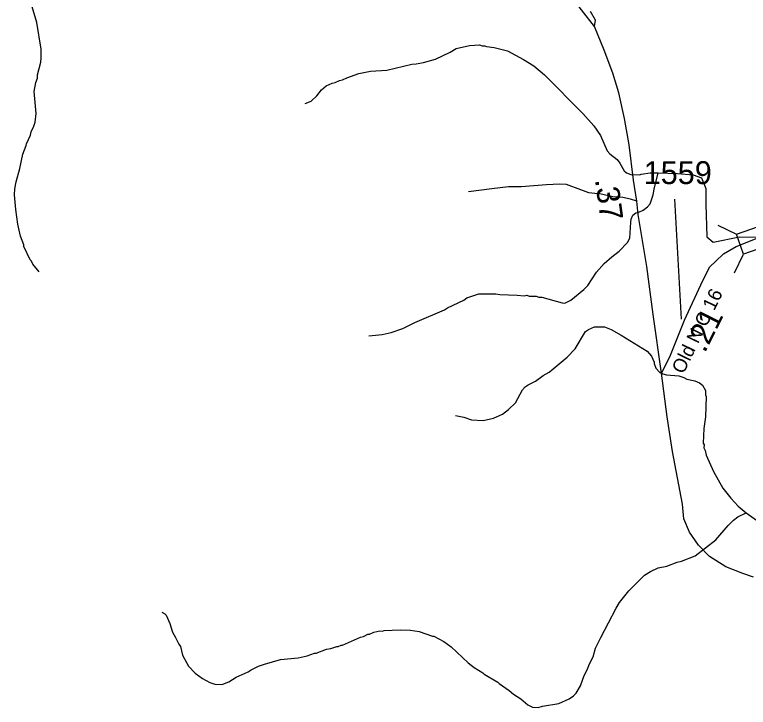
# Model space of a CAD drawing. Extents: x 1248089 to 1457196, y 820910 to 988753.
# Drawn here: x 1328841 to 1332844, y 908807 to 912588 of the extents above; entities that cross this region are included whole.
import ezdxf

# ---------------------------------------------------------------- set-up
doc = ezdxf.new("R2010")
doc.units = 0
for name, color, linetype in [('Exist Hydrographic Misc Water Feature', 7, 'Continuous'), ('Exist Road Non-System Type 51', 7, 'Continuous'), ('Exist Road Primary NC Attributed', 7, 'Continuous'), ('Exist Road Secondary Structure Standard Bridge CELL', 7, 'Continuous'), ('Exist Road Secondary Type 51 Attributed', 7, 'Continuous'), ('Exist Road Secondary Type 51 Label', 7, 'Continuous'), ('Prop CMT Slope Fill', 7, 'Continuous'), ('Prop GRAU CAT1 Cell', 7, 'Continuous'), ('Prop Lane Lines', 7, 'Continuous')]:
    doc.layers.add(name, color=color, linetype=linetype)

msp = doc.modelspace()

# ---------------------------------------------------------------- linework, layer by layer
at = {"layer": 'Exist Hydrographic Misc Water Feature'}
for points in [[(1328974.7, 911185), (1328939.9, 911226), (1328932.4, 911242.2), (1328924.6, 911250.4), (1328890.7, 911323.4), (1328890.9, 911331.4), (1328872.2, 911379.9), (1328858.1, 911444.3), (1328846.3, 911524.7), (1328840.5, 911604.8), (1328841.5, 911636.8), (1328848.5, 911676.5), (1328868.5, 911748), (1328884.8, 911827.5), (1328904.1, 911874.9), (1328904.4, 911882.9), (1328927.7, 911930.2), (1328930.2, 911948.1), (1328945.1, 911979.7), (1328951.8, 912001.4), (1328957.1, 912049.3), (1328946.4, 912169.6), (1328955.8, 912217.3), (1328964.5, 912241), (1328965, 912259), (1328982.9, 912328.5), (1328985.6, 912352.4), (1328985, 912400.4), (1328961, 912545), (1328913.5, 912706.4)], [(1330425.3, 912102.8), (1330457.6, 912115.9), (1330488.4, 912145), (1330515.4, 912178.2), (1330540, 912199.5), (1330572.4, 912214.6), (1330588.6, 912218.1), (1330612.9, 912229.4), (1330629, 912232.9), (1330653.3, 912244.2), (1330718, 912266.4), (1330782.4, 912280.4), (1330870.6, 912286), (1331007.5, 912317.9), (1331031.6, 912319.3), (1331071.9, 912328.1), (1331136.4, 912346.2), (1331217.5, 912383.9), (1331250.1, 912402.9), (1331322.6, 912420.8), (1331376.7, 912423.2), (1331390.6, 912418.8), (1331406.6, 912418.4), (1331414.5, 912414.1), (1331456.3, 912409), (1331529.8, 912390.8), (1331616.5, 912344.3), (1331673.6, 912308.7), (1331732.2, 912259), (1331940.4, 912049), (1332000.5, 911981.3), (1332037.1, 911928.2), (1332072.8, 911845.3), (1332088.3, 911828.8), (1332127.4, 911797.7), (1332142.9, 911777.2), (1332165.8, 911736.6), (1332179.4, 911724.2), (1332203.2, 911715.5), (1332251.2, 911714.2), (1332259.3, 911718), (1332307.5, 911724.5), (1332352.2, 911725.5)], [(1330773.8, 910835.1), (1330846.1, 910843), (1330894.3, 910853.7), (1330958.9, 910875.7), (1331023.9, 910907.9), (1331185.9, 910977.2), (1331202.2, 910988.7), (1331291.4, 911030.1), (1331307.8, 911041.6), (1331372.4, 911063.7), (1331466.5, 911065.1), (1331488.4, 911060.4), (1331582.4, 911057.7), (1331620.2, 911052.6), (1331634.4, 911056.2), (1331648.2, 911051.7), (1331686.3, 911050.7), (1331700.1, 911046.3), (1331716.1, 911045.8), (1331827.2, 911014.6), (1331843.2, 911014.1), (1331875.7, 911029.2), (1331945.3, 911087.2), (1331968, 911110.5), (1332016.1, 911183.1), (1332057.4, 911229.9), (1332098.5, 911266.7), (1332139.4, 911297.5), (1332184.7, 911344.2), (1332197.3, 911367.8), (1332201.9, 911455.7), (1332204.3, 911471.6), (1332212.9, 911493.3), (1332229.3, 911506.9), (1332245.4, 911510.3), (1332269.7, 911521.6), (1332294.2, 911538.9), (1332308.7, 911556.5), (1332324.1, 911604.1), (1332329, 911635.9), (1332352.2, 911725.5)], [(1332352.2, 911725.5), (1332456.7, 911720.5), (1332543, 911714.8), (1332589, 911697.5), (1332612, 911640), (1332612, 911553.7), (1332617.7, 911375.3), (1332652.2, 911346.5), (1332796, 911375.3), (1332929.9, 911373.4)], [(1331245.7, 910399.6), (1331291.4, 910390.2), (1331333.2, 910377.1), (1331397, 910373.2), (1331453.4, 910385.6), (1331502.1, 910408.2), (1331534.8, 910433.2), (1331573.9, 910470.1), (1331611.8, 910541), (1331626.3, 910556.5), (1331642.7, 910568.1), (1331683.2, 910586.9), (1331724.1, 910617.8), (1331756.6, 910636.7), (1331854.9, 910717.9), (1331898.3, 910764.7), (1331955, 910859), (1331971.3, 910870.5), (1332003.7, 910883.5), (1332059.7, 910883.9), (1332095.3, 910868.9), (1332150.5, 910839.3), (1332292.1, 910751.2), (1332315.4, 910724.6), (1332330.4, 910692.2), (1332330.2, 910684.2), (1332339.4, 910657.9), (1332360.9, 910635.3), (1332376.6, 910626.9), (1332396.4, 910622.3), (1332464.3, 910616.3), (1332492.1, 910607.5), (1332507.9, 910599.1), (1332551.7, 910589.8), (1332577.3, 910579), (1332593, 910566.6), (1332610.1, 910536.1), (1332609.5, 910512.2), (1332613.3, 910504.1), (1332610.1, 910392.2), (1332600.3, 910328.4), (1332598.1, 910248.6), (1332601.8, 910240.5), (1332601.4, 910224.5), (1332609, 910208.3), (1332614.2, 910184.1), (1332653.8, 910095), (1332705.3, 910003.5), (1332747.7, 909948.3), (1332788.5, 909905.1), (1332832.7, 909869)], [(1332832.7, 909869), (1332937.5, 909794.9), (1333008.4, 909756.8), (1333040.1, 909743.9), (1333048.1, 909743.7), (1333063.8, 909735.2), (1333083.7, 909730.7), (1333123.7, 909729.5), (1333139.8, 909733.1), (1333188.5, 909755.6), (1333237.4, 909788.2), (1333299.1, 909848.4), (1333348.9, 909910.9), (1333414.9, 909981), (1333423.4, 909996.8), (1333431.6, 910004.5), (1333444.5, 910036.1), (1333430.7, 910106.7)], [(1329642.8, 909326.2), (1329660.5, 909317.7), (1329666.4, 909309.6), (1329687.1, 909265), (1329701.8, 909216.6), (1329717, 909192.1), (1329735.9, 909151.6), (1329745.6, 909139.3), (1329756.2, 909091), (1329788.6, 909032.2), (1329825.5, 908993.1), (1329864.7, 908964), (1329906.1, 908942.8), (1329931.9, 908934.1), (1329967.8, 908931), (1329975.9, 908932.7), (1330008.3, 908945.9), (1330049, 908972.6), (1330113.8, 909000.7), (1330130.2, 909012.3), (1330170.7, 909031.1), (1330203.1, 909042.1), (1330291.8, 909067.6), (1330388.2, 909076.8), (1330436.5, 909087.3), (1330476.9, 909102.2), (1330484.9, 909102), (1330541.5, 909124.4), (1330565.6, 909127.6), (1330597.9, 909138.7), (1330605.9, 909138.5), (1330622.1, 909146), (1330630.1, 909145.8), (1330727.5, 909190.9), (1330743.6, 909194.5), (1330767.9, 909205.8), (1330775.9, 909205.6), (1330800.2, 909216.8), (1330832.4, 909223.9), (1330848.4, 909223.4), (1330856.6, 909227.2), (1330944.7, 909230.7), (1331000.7, 909229), (1331048.5, 909221.7), (1331119.8, 909195.6), (1331127.8, 909195.4), (1331183, 909165.8), (1331222.2, 909136.7), (1331315.8, 909049.9), (1331347.1, 909025.1), (1331394.3, 908995.7), (1331402, 908987.5), (1331476.9, 908945.3), (1331484.7, 908937.1), (1331539.6, 908899.5), (1331563.1, 908878.9), (1331602.4, 908853.8), (1331641.4, 908820.6), (1331665.1, 908808), (1331697.1, 908807), (1331721.3, 908814.3), (1331809.8, 908827.8), (1331866.5, 908854.1), (1331888.9, 908869.5), (1331903.4, 908885.1), (1331928.5, 908924.3), (1331948.1, 908981.7), (1331965, 909011.2), (1331977.9, 909044.8), (1331997, 909082.2), (1332010.3, 909129.9), (1332038, 909189.1), (1332122.5, 909348.6), (1332141.5, 909380), (1332191.2, 909442.5), (1332277.6, 909528), (1332310.2, 909549), (1332350.8, 909567.9), (1332399.1, 909578.4), (1332455.7, 909598.8), (1332479.9, 909604.2), (1332552.8, 909634), (1332667.2, 909720.7), (1332733.5, 909798.8), (1332762.3, 909827.9), (1332786.9, 909847.2), (1332832.7, 909869)]]:
    msp.add_lwpolyline(points, dxfattribs=at)
at = {"layer": 'Exist Road Non-System Type 51'}
msp.add_lwpolyline([(1332234.4, 911571.1), (1332201.2, 911580.8), (1332158.3, 911590.6), (1332103.6, 911594.5), (1332033.4, 911610.1), (1332006.1, 911612.1), (1331972.9, 911616), (1331929.9, 911631.6), (1331851.9, 911660.9), (1331814.8, 911662.9), (1331742.6, 911659), (1331604, 911649.2), (1331535.7, 911649.2), (1331444, 911637.5), (1331317.1, 911621.9)], dxfattribs=at)
at = {"layer": 'Exist Road Primary NC Attributed'}
for points in [[(1332004.4, 912523.4), (1331792.4, 912798.5), (1331642.7, 912931.3), (1331374.7, 913154.3), (1331089.9, 913405.4), (1330760.3, 913694.2), (1330619.6, 913790), (1330506.9, 913853.9), (1330372.2, 913906.8), (1330349.7, 913915), (1330263.6, 913944.4), (1330081.4, 913963.3), (1329953.8, 913956.4), (1329804.5, 913920.6), (1329582.3, 913849.2)], [(1332369.6, 910631.7), (1332325, 910951.3), (1332289.1, 911214), (1332243.2, 911497.5), (1332234.4, 911571.1), (1332217.4, 911684.4), (1332193.4, 911878.1), (1332167.5, 912021.8), (1332137.6, 912161.6), (1332103.6, 912269.4), (1332057.7, 912395.2), (1332004.4, 912523.4)], [(1332871.2, 909518.1), (1332813.3, 909538.1), (1332721.5, 909574), (1332631.8, 909629.9), (1332571.9, 909691.8), (1332522, 909763.7), (1332492.1, 909835.6), (1332484.2, 909916.2), (1332430.4, 910203.7), (1332400.5, 910393.4), (1332369.6, 910631.7)]]:
    msp.add_lwpolyline(points, dxfattribs=at)
at = {"layer": 'Exist Road Secondary Structure Standard Bridge CELL'}
for p, q in [((1332677.6, 911439.1), (1332779.6, 911390.1)), ((1332768.9, 911178.8), (1332817.9, 911280.8))]:
    msp.add_line(p, q, dxfattribs=at)
msp.add_lwpolyline([(1332779.6, 911390.1), (1333013.5, 911472.2), (1333051.8, 911362.9), (1332817.9, 911280.8)], close=True, dxfattribs=at)
at = {"layer": 'Exist Road Secondary Type 51 Attributed'}
for points in [[(1332004.4, 912523.4), (1332009.4, 912558.6), (1331981.7, 912606.4)], [(1332369.6, 910631.7), (1332414.8, 910719.7), (1332495.2, 910920.8), (1332595.7, 911137.1), (1332633.4, 911212.5), (1332666.1, 911242.7), (1332708.8, 911282.9), (1332778.1, 911323.5), (1332928.2, 911382.5)]]:
    msp.add_lwpolyline(points, dxfattribs=at)
at = {"layer": 'Prop Lane Lines'}
msp.add_line((1332479.5, 910925.9), (1332442.8, 911581.3), dxfattribs=at)

# ---------------------------------------------------------------- texts
at = {"layer": 'Exist Road Secondary Type 51 Label'}
msp.add_text('Old N C 16', height=75, rotation=64.1024, dxfattribs=at).set_placement((1332489.5, 910622.5))
at = {"layer": 'Prop CMT Slope Fill'}
msp.add_text('.37', height=125, rotation=277.8749, dxfattribs=at).set_placement((1332006.4, 911688))
at = {"layer": 'Prop GRAU CAT1 Cell'}
msp.add_text('.21', height=125, rotation=63.4529, dxfattribs=at).set_placement((1332606.5, 910737.4))
at = {"layer": 'Prop Lane Lines'}
msp.add_text('1559', height=125, dxfattribs=at).set_placement((1332272.5, 911663.5))

doc.saveas('drawing.dxf')
